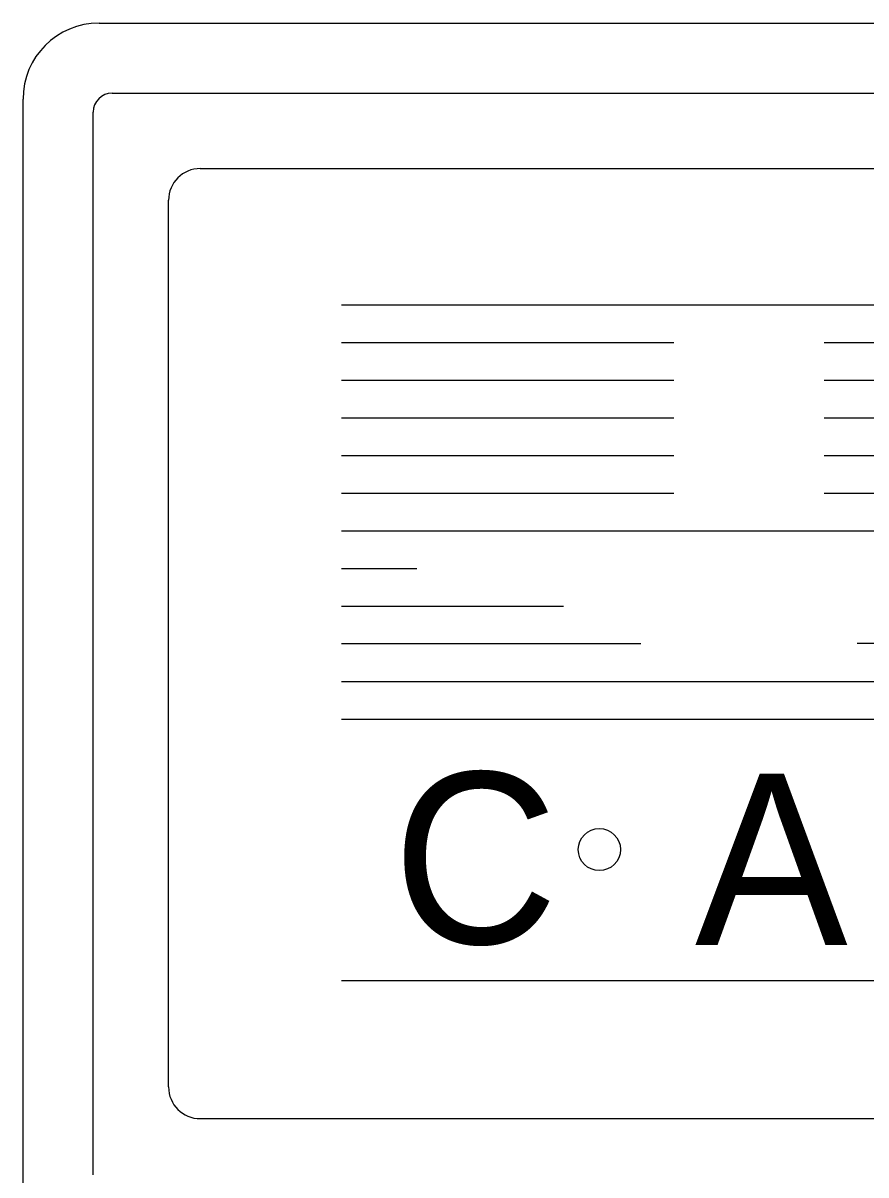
# Model space of a CAD drawing. Extents: x 22411.4 to 22495.4, y 22369.6 to 22415.
# Drawn here: x 22488.011 to 22488.987, y 22372.464 to 22373.798 of the extents above; entities that cross this region are included whole.
import ezdxf

# ---------------------------------------------------------------- set-up
doc = ezdxf.new("R2010")
doc.units = 0
for name, color, linetype in [('Level 2', 7, 'Continuous'), ('Level 3', 7, 'Continuous'), ('Level 5', 7, 'Continuous')]:
    doc.layers.add(name, color=color, linetype=linetype)

msp = doc.modelspace()

# ---------------------------------------------------------------- linework, layer by layer
at = {"layer": 'Level 2'}
for p, q in [((22488.2163, 22373.6292), (22489.4779, 22373.6292)), ((22488.1796, 22372.566), (22488.1796, 22373.5925)), ((22488.2163, 22372.5293), (22489.4779, 22372.5293))]:
    msp.add_line(p, q, dxfattribs=at)
msp.add_circle((22488.6783, 22372.8408), 0.0244, dxfattribs=at)
for centre, start, end in [((22488.2162, 22373.5925), 90, 180), ((22488.2162, 22372.566), 180, 270)]:
    msp.add_arc(centre, 0.0367, start, end, dxfattribs=at)
at = {"layer": 'Level 3'}
for p, q in [((22488.0991, 22373.7977), (22489.5951, 22373.7977)), ((22488.0111, 22372.4488), (22488.0111, 22373.7097)), ((22488.1143, 22373.7165), (22489.5784, 22373.7165)), ((22488.0923, 22372.4642), (22488.0923, 22373.6945))]:
    msp.add_line(p, q, dxfattribs=at)
for centre, radius in [((22488.099, 22373.7096), 0.088), ((22488.1142, 22373.6945), 0.022)]:
    msp.add_arc(centre, radius, 90, 180, dxfattribs=at)
at = {"layer": 'Level 5'}
for p, q in [((22488.3798, 22373.4713), (22489.3231, 22373.4713)), ((22488.3798, 22373.4277), (22488.7643, 22373.4277)), ((22488.9384, 22373.4277), (22489.3231, 22373.4277)), ((22488.3798, 22373.3842), (22488.7643, 22373.3842)), ((22488.9384, 22373.3842), (22489.3231, 22373.3842)), ((22488.3798, 22373.3407), (22488.7643, 22373.3407)), ((22488.9384, 22373.3407), (22489.3231, 22373.3407)), ((22488.3798, 22373.297), (22488.7643, 22373.297)), ((22488.9384, 22373.297), (22489.3231, 22373.297)), ((22488.3798, 22373.2533), (22488.7643, 22373.2533)), ((22488.9384, 22373.2533), (22489.3231, 22373.2533)), ((22488.3798, 22373.2097), (22489.3231, 22373.2097)), ((22488.3798, 22373.1663), (22488.4669, 22373.1663)), ((22488.3798, 22373.1227), (22488.6368, 22373.1227)), ((22488.3798, 22373.0792), (22488.7261, 22373.0792)), ((22489.3229, 22373.0792), (22488.9766, 22373.0792)), ((22488.3798, 22373.0355), (22489.3231, 22373.0355)), ((22488.3798, 22372.9918), (22489.3231, 22372.9918)), ((22488.3798, 22372.6893), (22489.3248, 22372.6893))]:
    msp.add_line(p, q, dxfattribs=at)

# ---------------------------------------------------------------- texts
for s, p in [('C', (22488.4389, 22372.7318)), ('A', (22488.7889, 22372.7302))]:
    msp.add_text(s, height=0.1984, dxfattribs=at).set_placement(p)

doc.saveas('drawing.dxf')
